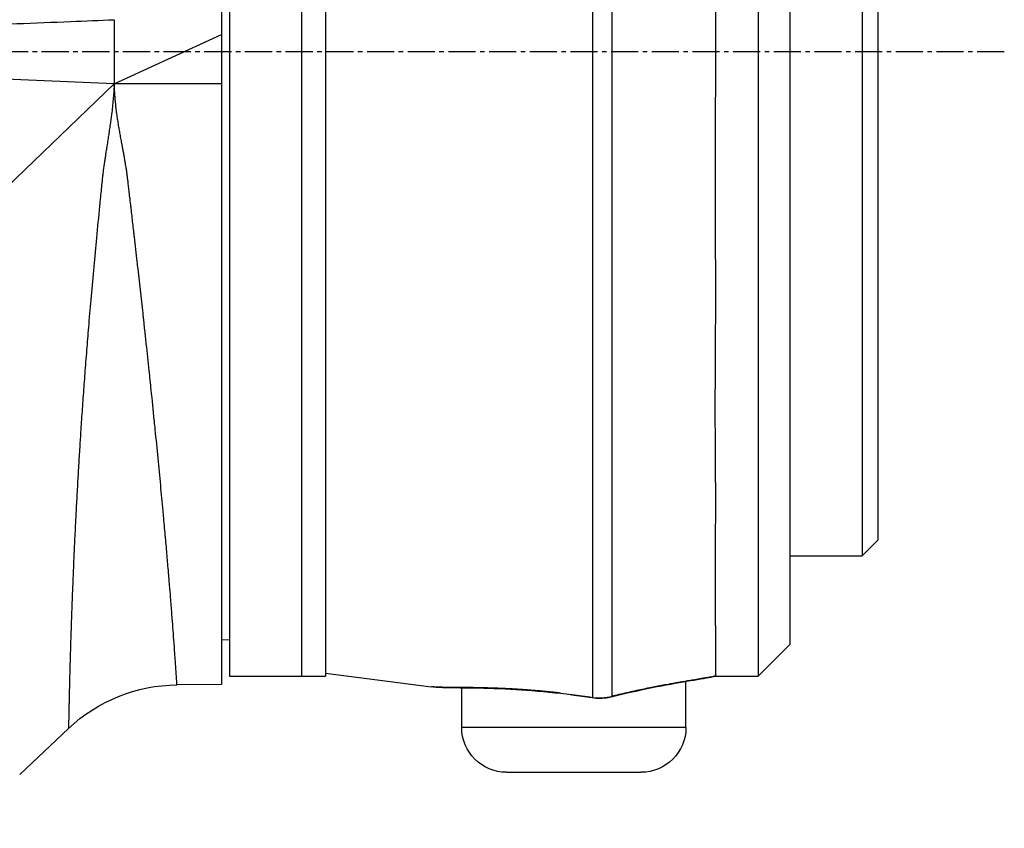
# Model space of a CAD drawing. Header units: millimetres. Extents: x 0 to 4378, y 0 to 2376.
# Tile 367 of 656: x 396 to 457, y 1821 to 1871. Entities that reach past the tile are written whole.
import ezdxf

# ---------------------------------------------------------------- set-up
doc = ezdxf.new("R2010")
doc.units = ezdxf.units.MM
doc.header["$LTSCALE"] = 0.2
doc.linetypes.add('CENTER2', pattern=[1.125, 0.75, -0.125, 0.125, -0.125])
doc.layers.add('02_Center Line', color=1, linetype='CENTER2')

# ---------------------------------------------------------------- blocks, each defined once
blk = doc.blocks.new('A$C078f5041')
for p, q in [((-166.4, 1408.645), (-166.4, 1329.683)), ((-199.9, 1408.2), (-199.9, 1330.2)), ((-172.9, 1408.2), (-172.9, 1330.2)), ((-171.4, 1408.2), (-171.4, 1330.2)), ((-166.9, 1408.2), (-166.9, 1330.2)), ((-201.9, 1332.2), (-201.9, 1406.2)), ((-206.4, 1400.675), (-206.4, 1337.725)), ((-207.4, 1338.725), (-207.4, 1399.675)), ((-159.7, 1371.2), (-159.701, 1367.2)), ((-159.701, 1367.2), (-166.4, 1370.28)), ((-159.701, 1367.2), (-113.145, 1369.1)), ((-166.4, 1367.2), (-159.701, 1367.2)), ((-159.701, 1367.2), (-111.221, 1320.7)), ((-207.4, 1338.725), (-206.4, 1337.725)), ((-201.9, 1337.725), (-206.4, 1337.725)), ((-189.566, 1336.7), (-189.566, 1336.7)), ((-189.566, 1335.7), (-189.566, 1335.7)), ((-166.4, 1332.487), (-166.9, 1332.479)), ((-201.9, 1332.2), (-199.9, 1330.2)), ((-197.24, 1330.2), (-199.9, 1330.2)), ((-195.4, 1327), (-195.4, 1329.874)), ((-172.9, 1330.383), (-179.506, 1329.542)), ((-166.9, 1330.2), (-172.9, 1330.2)), ((-181.4, 1327), (-181.4, 1329.481)), ((-166.4, 1329.683), (-163.619, 1329.658)), ((-188.272, 1329.046), (-188.274, 1329.061)), ((-195.4, 1327), (-181.4, 1327)), ((-153.8, 1324.064), (-156.849, 1326.936)), ((-184.2, 1324.2), (-192.6, 1324.2))]:
    blk.add_line(p, q)
for centre, radius, start, end in [((-163.707, 1319.659), 10, 46.70019, 89.5), ((-192.6, 1327), 2.8, 180, 270), ((-184.2, 1327), 2.8, 270, 0)]:
    blk.add_arc(centre, radius, start, end)
for centre, major_axis, ratio, start_param, end_param in [((-196.965, 1331.169), (-0.218, -0.976), 0.94947, 6.224959, 6.283183), ((-190.495, 1329.889), (-0.241, -0.97), 0.226232, 6.115727, 6.283184), ((-189.693, 1329.853), (0.153, -0.988), 0.141972, 6.109132, 6.283185), ((-187.617, 1328.577), (5.119, 0.597), 0.108712, 1.54771, 1.686722)]:
    blk.add_ellipse(centre, major_axis=major_axis, ratio=ratio, start_param=start_param, end_param=end_param)
for points, knots in [([(-190.77, 1408.949), (-190.77, 1407.912), (-190.77, 1406.145), (-190.77, 1402.507), (-190.77, 1401.064), (-190.77, 1397.892), (-190.77, 1396.172), (-190.77, 1392.467), (-190.77, 1390.46), (-190.77, 1386.292), (-190.77, 1384.133), (-190.77, 1379.665), (-190.77, 1377.334), (-190.77, 1372.662), (-190.77, 1370.315), (-190.77, 1363.24), (-190.77, 1358.504), (-190.77, 1351.911), (-190.77, 1349.812), (-190.77, 1345.811), (-190.77, 1343.891), (-190.77, 1340.353), (-190.77, 1338.737), (-190.77, 1335.806), (-190.77, 1334.481), (-190.77, 1331.194), (-190.77, 1329.708), (-190.77, 1328.941)], [0.0000101, 0.0000101, 0.0000101, 0.0000101, 0.1205223, 0.1205223, 0.1837668, 0.1837668, 0.2470112, 0.2470112, 0.3102557, 0.3102557, 0.3735002, 0.3735002, 0.4367446, 0.4367446, 0.4999891, 0.4999891, 0.6264781, 0.6264781, 0.6897225, 0.6897225, 0.752967, 0.752967, 0.8162115, 0.8162115, 0.879456, 0.879456, 1, 1, 1, 1]), ([(-189.566, 1408.79), (-189.566, 1407.728), (-189.566, 1406.047), (-189.566, 1402.582), (-189.566, 1401.135), (-189.566, 1397.957), (-189.566, 1396.232), (-189.566, 1392.519), (-189.566, 1390.508), (-189.566, 1386.331), (-189.566, 1384.166), (-189.566, 1379.688), (-189.566, 1377.352), (-189.566, 1372.669), (-189.566, 1370.317), (-189.566, 1363.227), (-189.566, 1358.48), (-189.566, 1351.872), (-189.566, 1349.769), (-189.566, 1345.759), (-189.566, 1343.834), (-189.566, 1340.289), (-189.566, 1338.669), (-189.566, 1335.732), (-189.566, 1334.404), (-189.566, 1331.132), (-189.566, 1329.652), (-189.566, 1328.876)], [-0.9999997, -0.9999997, -0.9999997, -0.9999997, -0.8874103, -0.8874103, -0.8234994, -0.8234994, -0.7595886, -0.7595886, -0.6956777, -0.6956777, -0.6317668, -0.6317668, -0.5678559, -0.5678559, -0.503945, -0.503945, -0.3761233, -0.3761233, -0.3122124, -0.3122124, -0.2483015, -0.2483015, -0.1843906, -0.1843906, -0.1204797, -0.1204797, 0, 0, 0, 0]), ([(-197.241, 1408.2), (-197.241, 1408.2), (-197.24, 1408.115), (-197.23, 1407.805), (-197.225, 1407.607), (-197.221, 1406.824), (-197.235, 1406.057), (-197.244, 1404.045), (-197.218, 1402.802), (-197.211, 1400.772), (-197.212, 1400.169), (-197.223, 1398.127), (-197.244, 1396.57), (-197.237, 1393.846), (-197.228, 1392.763), (-197.204, 1388.308), (-197.241, 1384.635), (-197.239, 1380.151), (-197.239, 1379.546), (-197.239, 1377.731), (-197.24, 1376.51), (-197.24, 1374.17), (-197.24, 1373.054), (-197.24, 1371.619), (-197.24, 1371.305), (-197.241, 1370.592), (-197.241, 1370.193), (-197.242, 1366.987), (-197.226, 1364.183), (-197.223, 1358.975), (-197.237, 1356.575), (-197.242, 1352.19), (-197.221, 1350.203), (-197.212, 1347.369), (-197.212, 1346.453), (-197.221, 1343.832), (-197.242, 1342.214), (-197.239, 1339.953), (-197.233, 1339.217), (-197.205, 1335.851), (-197.241, 1333.767), (-197.239, 1332.006), (-197.239, 1331.701), (-197.239, 1331.052), (-197.239, 1330.755), (-197.241, 1330.45), (-197.242, 1330.371), (-197.242, 1330.258), (-197.241, 1330.223), (-197.24, 1330.208)], [-12.175401, -12.175401, -12.175401, -12.175401, -11.730734, -11.730734, -11.361808, -11.361808, -10.602116, -10.602116, -9.828923, -9.828923, -9.52606, -9.52606, -8.853377, -8.853377, -8.441314, -8.441314, -7.222484, -7.222484, -7.034016, -7.034016, -6.660525, -6.660525, -6.323716, -6.323716, -6.229416, -6.229416, -6.109948, -6.109948, -5.270194, -5.270194, -4.520306, -4.520306, -3.848466, -3.848466, -3.513318, -3.513318, -2.859642, -2.859642, -2.52028, -2.52028, -1.223581, -1.223581, -0.906786, -0.906786, -0.444209, -0.444209, -0.220273, -0.220273, -0.000063, -0.000063, -0.000063, -0.000063]), ([(-113.353, 1369.308), (-113.751, 1369.325), (-114.148, 1369.341), (-114.681, 1369.362), (-114.815, 1369.368), (-117.802, 1369.49), (-120.653, 1369.606), (-126.654, 1369.851), (-129.803, 1369.98), (-135.891, 1370.228), (-138.83, 1370.348), (-144.599, 1370.584), (-147.429, 1370.699), (-152.501, 1370.906), (-154.743, 1370.998), (-157.89, 1371.126), (-158.795, 1371.163), (-159.7, 1371.2)], [0.0541532, 0.0541532, 0.0541532, 0.0541532, 0.0784835, 0.0784835, 0.0867456, 0.0867456, 0.2613208, 0.2613208, 0.4541563, 0.4541563, 0.6340543, 0.6340543, 0.8073484, 0.8073484, 0.944586, 0.944586, 1, 1, 1, 1]), ([(-163.619, 1329.658), (-163.619, 1329.658), (-163.619, 1329.672), (-163.615, 1329.726), (-163.613, 1329.767), (-163.606, 1329.874), (-163.602, 1329.941), (-163.592, 1330.101), (-163.586, 1330.194), (-163.577, 1330.322), (-163.576, 1330.346), (-163.571, 1330.418), (-163.568, 1330.469), (-163.556, 1330.644), (-163.547, 1330.778), (-163.527, 1331.068), (-163.517, 1331.224), (-163.493, 1331.564), (-163.48, 1331.75), (-163.455, 1332.103), (-163.443, 1332.267), (-163.43, 1332.444), (-163.429, 1332.451), (-163.428, 1332.464), (-163.428, 1332.47), (-163.409, 1332.723), (-163.39, 1332.983), (-163.348, 1333.533), (-163.325, 1333.825), (-163.277, 1334.441), (-163.251, 1334.768), (-163.203, 1335.366), (-163.181, 1335.633), (-163.156, 1335.928), (-163.155, 1335.948), (-163.124, 1336.326), (-163.092, 1336.697), (-163.031, 1337.422), (-163, 1337.773), (-162.936, 1338.515), (-162.901, 1338.906), (-162.847, 1339.508), (-162.829, 1339.71), (-162.8, 1340.029), (-162.79, 1340.142), (-162.771, 1340.35), (-162.762, 1340.443), (-162.706, 1341.052), (-162.656, 1341.585), (-162.552, 1342.682), (-162.498, 1343.246), (-162.385, 1344.399), (-162.327, 1344.989), (-162.248, 1345.77), (-162.23, 1345.948), (-162.21, 1346.15), (-162.208, 1346.174), (-162.143, 1346.809), (-162.079, 1347.436), (-161.971, 1348.478), (-161.928, 1348.884), (-161.827, 1349.843), (-161.768, 1350.399), (-161.677, 1351.247), (-161.646, 1351.532), (-161.599, 1351.962), (-161.584, 1352.106), (-161.56, 1352.323), (-161.546, 1352.449), (-161.532, 1352.576), (-161.524, 1352.649), (-161.522, 1352.668), (-161.468, 1353.162), (-161.414, 1353.649), (-161.304, 1354.634), (-161.248, 1355.133), (-161.174, 1355.789), (-161.157, 1355.939), (-161.083, 1356.595), (-161.024, 1357.11), (-160.954, 1357.721), (-160.944, 1357.809), (-160.899, 1358.203), (-160.863, 1358.513), (-160.809, 1358.982), (-160.791, 1359.139), (-160.763, 1359.375), (-160.754, 1359.454), (-160.74, 1359.573), (-160.731, 1359.65), (-160.722, 1359.727), (-160.718, 1359.767), (-160.718, 1359.767), (-160.699, 1359.932), (-160.681, 1360.082), (-160.648, 1360.363), (-160.633, 1360.494), (-160.616, 1360.639), (-160.613, 1360.663), (-160.597, 1360.803), (-160.584, 1360.909), (-160.572, 1361.01), (-160.571, 1361.017), (-160.565, 1361.066), (-160.561, 1361.108), (-160.55, 1361.192), (-160.545, 1361.235), (-160.535, 1361.32), (-160.53, 1361.362), (-160.52, 1361.443), (-160.516, 1361.48), (-160.511, 1361.517), (-160.51, 1361.521), (-160.508, 1361.542), (-160.506, 1361.557), (-160.503, 1361.578), (-160.502, 1361.585), (-160.501, 1361.594), (-160.501, 1361.597), (-160.5, 1361.601), (-160.5, 1361.602), (-160.5, 1361.604), (-160.5, 1361.604), (-160.499, 1361.605), (-160.499, 1361.606), (-160.489, 1361.684), (-160.476, 1361.77), (-160.448, 1361.951), (-160.433, 1362.043), (-160.406, 1362.208), (-160.394, 1362.278), (-160.368, 1362.433), (-160.353, 1362.519), (-160.323, 1362.69), (-160.308, 1362.773), (-160.278, 1362.939), (-160.263, 1363.022), (-160.245, 1363.121), (-160.242, 1363.134), (-160.231, 1363.198), (-160.222, 1363.249), (-160.207, 1363.327), (-160.202, 1363.353), (-160.195, 1363.393), (-160.193, 1363.406), (-160.188, 1363.433), (-160.185, 1363.448), (-160.161, 1363.577), (-160.14, 1363.691), (-160.099, 1363.914), (-160.079, 1364.024), (-160.041, 1364.242), (-160.022, 1364.35), (-160.001, 1364.475), (-159.997, 1364.497), (-159.975, 1364.629), (-159.958, 1364.734), (-159.925, 1364.946), (-159.909, 1365.051), (-159.886, 1365.206), (-159.878, 1365.262), (-159.87, 1365.318), (-159.87, 1365.32), (-159.842, 1365.526), (-159.817, 1365.723), (-159.774, 1366.115), (-159.756, 1366.31), (-159.726, 1366.698), (-159.714, 1366.891), (-159.704, 1367.121), (-159.702, 1367.16), (-159.701, 1367.2)], [0, 0, 0, 0, 0.028234, 0.028234, 0.056819, 0.056819, 0.085617, 0.085617, 0.114723, 0.114723, 0.121112, 0.121112, 0.133906, 0.133906, 0.163346, 0.163346, 0.192685, 0.192685, 0.223434, 0.223434, 0.248047, 0.248047, 0.249023, 0.249023, 0.25, 0.25, 0.28204, 0.28204, 0.314528, 0.314528, 0.347767, 0.347767, 0.373166, 0.373166, 0.375, 0.375, 0.408009, 0.408009, 0.4375, 0.4375, 0.46875, 0.46875, 0.484375, 0.484375, 0.493022, 0.493022, 0.5, 0.5, 0.538244, 0.538244, 0.576293, 0.576293, 0.614004, 0.614004, 0.625, 0.625, 0.626439, 0.626439, 0.663999, 0.663999, 0.6875, 0.6875, 0.71875, 0.71875, 0.734375, 0.734375, 0.742187, 0.742187, 0.746094, 0.749023, 0.749023, 0.75, 0.75, 0.777439, 0.777439, 0.804554, 0.804554, 0.8125, 0.8125, 0.839283, 0.839283, 0.84375, 0.84375, 0.859375, 0.859375, 0.867187, 0.867187, 0.871094, 0.871094, 0.873047, 0.874878, 0.874878, 0.875, 0.875, 0.879762, 0.879762, 0.884532, 0.884532, 0.885526, 0.885526, 0.8903, 0.8903, 0.890625, 0.890625, 0.892844, 0.892844, 0.895438, 0.895438, 0.898437, 0.898437, 0.901916, 0.901916, 0.902344, 0.902344, 0.904297, 0.904297, 0.905273, 0.905273, 0.905762, 0.905762, 0.906006, 0.906006, 0.906128, 0.906128, 0.90625, 0.90625, 0.912629, 0.912629, 0.918178, 0.918178, 0.921875, 0.921875, 0.926033, 0.926033, 0.929687, 0.929687, 0.933063, 0.933063, 0.933594, 0.933594, 0.935547, 0.935547, 0.936523, 0.936523, 0.937012, 0.937012, 0.9375, 0.9375, 0.942143, 0.942143, 0.946949, 0.946949, 0.952035, 0.952035, 0.953125, 0.953125, 0.958683, 0.958683, 0.964876, 0.964876, 0.968506, 0.968506, 0.96875, 0.96875, 0.978272, 0.978272, 0.987962, 0.987962, 0.997909, 0.997909, 1, 1, 1, 1]), ([(-159.701, 1367.2), (-159.695, 1367.057), (-159.688, 1366.91), (-159.67, 1366.617), (-159.659, 1366.471), (-159.634, 1366.174), (-159.619, 1366.023), (-159.587, 1365.716), (-159.569, 1365.56), (-159.547, 1365.376), (-159.544, 1365.35), (-159.54, 1365.318), (-159.539, 1365.311), (-159.526, 1365.21), (-159.512, 1365.105), (-159.484, 1364.893), (-159.469, 1364.786), (-159.443, 1364.605), (-159.432, 1364.533), (-159.406, 1364.351), (-159.388, 1364.237), (-159.353, 1364.005), (-159.335, 1363.887), (-159.297, 1363.646), (-159.278, 1363.523), (-159.257, 1363.39), (-159.256, 1363.385), (-159.24, 1363.281), (-159.225, 1363.188), (-159.196, 1363.002), (-159.182, 1362.909), (-159.154, 1362.727), (-159.141, 1362.638), (-159.114, 1362.459), (-159.101, 1362.371), (-159.084, 1362.251), (-159.079, 1362.217), (-159.058, 1362.07), (-159.044, 1361.967), (-159.025, 1361.833), (-159.02, 1361.794), (-159.007, 1361.696), (-159, 1361.639), (-158.99, 1361.561), (-158.987, 1361.536), (-158.982, 1361.5), (-158.981, 1361.489), (-158.979, 1361.472), (-158.978, 1361.464), (-158.977, 1361.455), (-158.976, 1361.45), (-158.976, 1361.445), (-158.975, 1361.435), (-158.973, 1361.418), (-158.968, 1361.371), (-158.964, 1361.339), (-158.957, 1361.267), (-158.953, 1361.229), (-158.947, 1361.178), (-158.947, 1361.171), (-158.942, 1361.126), (-158.938, 1361.084), (-158.931, 1361.017), (-158.928, 1360.994), (-158.923, 1360.94), (-158.92, 1360.91), (-158.911, 1360.822), (-158.905, 1360.763), (-158.895, 1360.667), (-158.892, 1360.634), (-158.887, 1360.584), (-158.885, 1360.567), (-158.882, 1360.541), (-158.881, 1360.527), (-158.88, 1360.514), (-158.879, 1360.505), (-158.878, 1360.499), (-158.862, 1360.337), (-158.846, 1360.179), (-158.819, 1359.904), (-158.807, 1359.786), (-158.791, 1359.63), (-158.788, 1359.592), (-158.718, 1358.889), (-158.654, 1358.232), (-158.534, 1356.975), (-158.478, 1356.373), (-158.366, 1355.152), (-158.31, 1354.534), (-158.206, 1353.342), (-158.157, 1352.767), (-158.109, 1352.191), (-158.108, 1352.183), (-158.067, 1351.688), (-158.028, 1351.214), (-157.952, 1350.25), (-157.914, 1349.762), (-157.842, 1348.818), (-157.808, 1348.361), (-157.743, 1347.451), (-157.711, 1347), (-157.651, 1346.117), (-157.622, 1345.686), (-157.584, 1345.109), (-157.575, 1344.954), (-157.54, 1344.405), (-157.516, 1344.018), (-157.47, 1343.257), (-157.448, 1342.882), (-157.403, 1342.091), (-157.38, 1341.679), (-157.337, 1340.881), (-157.317, 1340.496), (-157.28, 1339.779), (-157.264, 1339.445), (-157.248, 1339.114), (-157.248, 1339.109), (-157.227, 1338.68), (-157.208, 1338.268), (-157.172, 1337.457), (-157.154, 1337.058), (-157.134, 1336.569), (-157.13, 1336.468), (-157.11, 1335.977), (-157.095, 1335.598), (-157.066, 1334.839), (-157.052, 1334.461), (-157.038, 1334.077), (-157.038, 1334.057), (-157.036, 1334.013), (-157.035, 1333.989), (-157.027, 1333.739), (-157.019, 1333.513), (-157.007, 1333.159), (-157.003, 1333.03), (-156.991, 1332.67), (-156.984, 1332.44), (-156.974, 1332.108), (-156.971, 1332.004), (-156.967, 1331.891), (-156.967, 1331.881), (-156.967, 1331.871), (-156.966, 1331.869), (-156.965, 1331.815), (-156.963, 1331.758), (-156.96, 1331.634), (-156.958, 1331.568), (-156.953, 1331.427), (-156.951, 1331.352), (-156.948, 1331.227), (-156.946, 1331.179), (-156.943, 1331.048), (-156.94, 1330.963), (-156.935, 1330.786), (-156.933, 1330.694), (-156.928, 1330.507), (-156.925, 1330.412), (-156.921, 1330.255), (-156.92, 1330.195), (-156.918, 1330.129), (-156.918, 1330.122), (-156.915, 1330.013), (-156.913, 1329.914), (-156.908, 1329.728), (-156.906, 1329.641), (-156.902, 1329.475), (-156.9, 1329.397), (-156.898, 1329.308), (-156.898, 1329.293), (-156.895, 1329.205), (-156.894, 1329.138), (-156.892, 1329.04), (-156.891, 1329.007), (-156.889, 1328.93), (-156.888, 1328.888), (-156.887, 1328.828), (-156.886, 1328.809), (-156.885, 1328.781), (-156.885, 1328.772), (-156.885, 1328.758), (-156.885, 1328.754), (-156.885, 1328.746), (-156.885, 1328.743), (-156.885, 1328.738), (-156.885, 1328.738), (-156.882, 1328.636), (-156.88, 1328.543), (-156.876, 1328.368), (-156.875, 1328.285), (-156.873, 1328.191), (-156.872, 1328.174), (-156.871, 1328.08), (-156.869, 1328.009), (-156.868, 1327.939), (-156.867, 1327.935), (-156.867, 1327.896), (-156.866, 1327.862), (-156.865, 1327.815), (-156.865, 1327.799), (-156.864, 1327.776), (-156.864, 1327.769), (-156.864, 1327.758), (-156.864, 1327.751), (-156.864, 1327.745), (-156.864, 1327.741), (-156.864, 1327.74), (-156.862, 1327.661), (-156.861, 1327.59), (-156.858, 1327.467), (-156.857, 1327.414), (-156.855, 1327.315), (-156.855, 1327.269), (-156.853, 1327.207), (-156.853, 1327.187), (-156.852, 1327.155), (-156.852, 1327.142), (-156.852, 1327.125), (-156.852, 1327.12), (-156.851, 1327.061), (-156.85, 1327.02), (-156.849, 1326.961), (-156.849, 1326.944), (-156.849, 1326.937), (-156.849, 1326.936), (-156.849, 1326.936)], [0, 0, 0, 0, 0.0077515, 0.0077515, 0.0151382, 0.0151382, 0.0224914, 0.0224914, 0.0298103, 0.0298103, 0.0310059, 0.0310059, 0.03125, 0.03125, 0.0375583, 0.0375583, 0.0433115, 0.0433115, 0.046875, 0.046875, 0.0521801, 0.0521801, 0.0572633, 0.0572633, 0.0622559, 0.0622559, 0.0625, 0.0625, 0.0656616, 0.0656616, 0.0690422, 0.0690422, 0.0725887, 0.0725887, 0.0764779, 0.0764779, 0.078125, 0.078125, 0.0835819, 0.0835819, 0.0859375, 0.0859375, 0.0898438, 0.0898438, 0.0917969, 0.0917969, 0.0927734, 0.0927734, 0.0932617, 0.0935059, 0.0935059, 0.09375, 0.09375, 0.0963252, 0.0963252, 0.0989531, 0.0989531, 0.1012001, 0.1012001, 0.1015625, 0.1015625, 0.1034275, 0.1034275, 0.1043487, 0.1043487, 0.1054688, 0.1054688, 0.1074219, 0.1074219, 0.1083984, 0.1083984, 0.1088867, 0.1088867, 0.1091309, 0.1092529, 0.1092529, 0.109375, 0.109375, 0.1171875, 0.1171875, 0.1230469, 0.1230469, 0.125, 0.125, 0.1573058, 0.1573058, 0.1875, 0.1875, 0.2192442, 0.2192442, 0.2495117, 0.2495117, 0.25, 0.25, 0.2720212, 0.2720212, 0.2955584, 0.2955584, 0.3185888, 0.3185888, 0.3423793, 0.3423793, 0.3661699, 0.3661699, 0.375, 0.375, 0.3978045, 0.3978045, 0.4210108, 0.4210108, 0.4480318, 0.4480318, 0.4748323, 0.4748323, 0.4995117, 0.4995117, 0.5, 0.5, 0.5273194, 0.5273194, 0.5552061, 0.5552061, 0.5625, 0.5625, 0.5910429, 0.5910429, 0.6213763, 0.6213763, 0.6230469, 0.6230469, 0.625, 0.625, 0.6448386, 0.6448386, 0.65625, 0.65625, 0.6769332, 0.6769332, 0.6865234, 0.6865234, 0.6873779, 0.6873779, 0.6875, 0.6875, 0.6962086, 0.6962086, 0.7049064, 0.7049064, 0.7135719, 0.7135719, 0.71875, 0.71875, 0.7272972, 0.7272972, 0.7358977, 0.7358977, 0.7443463, 0.7443463, 0.7495117, 0.7495117, 0.75, 0.75, 0.7596072, 0.7596072, 0.7693096, 0.7693096, 0.7791354, 0.7791354, 0.78125, 0.78125, 0.791267, 0.791267, 0.796875, 0.796875, 0.8046875, 0.8046875, 0.8085938, 0.8085938, 0.8105469, 0.8105469, 0.8115234, 0.8115234, 0.8122559, 0.8122559, 0.8125, 0.8125, 0.8264006, 0.8264006, 0.8405567, 0.8405567, 0.84375, 0.84375, 0.8583824, 0.8583824, 0.859375, 0.859375, 0.8671875, 0.8671875, 0.8710938, 0.8710938, 0.8730469, 0.8730469, 0.8740234, 0.8747559, 0.8747559, 0.875, 0.875, 0.8914391, 0.8914391, 0.90625, 0.90625, 0.921875, 0.921875, 0.9301049, 0.9301049, 0.9361592, 0.9361592, 0.9385903, 0.9385903, 0.9658247, 0.9658247, 0.9934929, 0.9934929, 0.9999925, 0.9999925, 0.9999925, 0.9999925]), ([(-197.24, 1330.208), (-197.195, 1330.198), (-197.145, 1330.187), (-197.037, 1330.166), (-196.98, 1330.155), (-196.855, 1330.131), (-196.789, 1330.119), (-196.648, 1330.094), (-196.573, 1330.081), (-196.417, 1330.054), (-196.336, 1330.04), (-196.25, 1330.026), (-196.186, 1330.015), (-196.122, 1330.004), (-195.996, 1329.983), (-195.932, 1329.973), (-195.806, 1329.951), (-195.743, 1329.941), (-195.62, 1329.92), (-195.559, 1329.91), (-195.442, 1329.89), (-195.385, 1329.88), (-195.275, 1329.862), (-195.223, 1329.853), (-195.124, 1329.836), (-195.077, 1329.828), (-194.99, 1329.813), (-194.95, 1329.806), (-194.876, 1329.793), (-194.842, 1329.787), (-194.798, 1329.779), (-194.784, 1329.777), (-194.772, 1329.775), (-194.765, 1329.774), (-194.759, 1329.773), (-194.722, 1329.766), (-194.687, 1329.76), (-194.61, 1329.747), (-194.567, 1329.739), (-194.473, 1329.722), (-194.422, 1329.713), (-194.311, 1329.693), (-194.252, 1329.682), (-194.124, 1329.659), (-194.056, 1329.646), (-193.912, 1329.62), (-193.837, 1329.605), (-193.678, 1329.575), (-193.595, 1329.559), (-193.417, 1329.525), (-193.323, 1329.506), (-193.131, 1329.468), (-193.033, 1329.448), (-192.924, 1329.426), (-192.917, 1329.425), (-192.91, 1329.423), (-192.752, 1329.391), (-192.593, 1329.358), (-192.273, 1329.29), (-192.112, 1329.254), (-191.788, 1329.182), (-191.625, 1329.145), (-191.299, 1329.069), (-191.136, 1329.031), (-190.905, 1328.974), (-190.837, 1328.958), (-190.77, 1328.941)], [-1, -1, -1, -1, -0.9477208, -0.9477208, -0.896796, -0.896796, -0.8465699, -0.8465699, -0.7974498, -0.7974498, -0.75, -0.75, -0.75, -0.7256269, -0.7256269, -0.7006198, -0.7006198, -0.6747046, -0.6747046, -0.6483104, -0.6483104, -0.6215374, -0.6215374, -0.5945057, -0.5945057, -0.5673084, -0.5673084, -0.5401109, -0.5401109, -0.5129898, -0.5129898, -0.5, -0.5, -0.5, -0.494157, -0.494157, -0.4664225, -0.4664225, -0.4386156, -0.4386156, -0.4108595, -0.4108595, -0.3832632, -0.3832632, -0.3559543, -0.3559543, -0.3293401, -0.3293401, -0.3031967, -0.3031967, -0.2765983, -0.2765983, -0.2516983, -0.2516983, -0.25, -0.25, -0.25, -0.1946468, -0.1946468, -0.1384815, -0.1384815, -0.0817802, -0.0817802, -0.0241936, -0.0241936, -0.0000024, -0.0000024, -0.0000024, -0.0000024]), ([(-197.24, 1330.2), (-197.24, 1330.2), (-197.24, 1330.201), (-197.24, 1330.202), (-197.24, 1330.203), (-197.24, 1330.205), (-197.24, 1330.208)], [0, 0, 0, 0, 0.03889851, 0.03889851, 0.03889851, 0.07654179, 0.07654179, 0.07654179, 0.07654179]), ([(-190.736, 1328.918), (-191.625, 1329.139), (-192.497, 1329.329), (-194.101, 1329.65), (-194.846, 1329.78), (-196.081, 1329.99), (-196.585, 1330.072), (-197.044, 1330.163), (-197.115, 1330.178), (-197.184, 1330.193)], [0, 0, 0, 0, 0.2824168, 0.2824168, 0.5741858, 0.5741858, 0.8654998, 0.8654998, 0.9233837, 0.9233837, 0.9233837, 0.9233837]), ([(-179.623, 1329.529), (-179.844, 1329.508), (-180.106, 1329.499), (-180.765, 1329.487), (-181.167, 1329.484), (-182.327, 1329.469), (-183.183, 1329.453), (-184.971, 1329.369), (-185.912, 1329.303), (-187.33, 1329.16), (-187.802, 1329.106), (-188.272, 1329.046)], [0.03264, 0.03264, 0.03264, 0.03264, 0.234474, 0.234474, 0.444592, 0.444592, 0.764312, 0.764312, 1.055317, 1.055317, 1.197418, 1.197418, 1.197418, 1.197418]), ([(-187.564, 1329.147), (-187.455, 1329.16), (-187.341, 1329.172), (-187.11, 1329.197), (-186.992, 1329.209), (-186.83, 1329.225), (-186.789, 1329.229), (-186.747, 1329.233), (-186.649, 1329.243), (-186.556, 1329.252), (-186.377, 1329.268), (-186.292, 1329.276), (-186.182, 1329.285), (-186.154, 1329.288), (-186.126, 1329.291)], [-0.97274889, -0.97274889, -0.97274889, -0.97274889, -0.96131645, -0.96131645, -0.95018524, -0.95018524, -0.94642857, -0.94642857, -0.94642857, -0.93994907, -0.93994907, -0.93335316, -0.93335316, -0.93096925, -0.93096925, -0.93096925, -0.93096925]), ([(-186.126, 1329.291), (-186.048, 1329.297), (-185.975, 1329.303), (-185.907, 1329.309), (-185.839, 1329.314), (-185.775, 1329.319), (-185.717, 1329.324), (-185.658, 1329.328), (-185.604, 1329.332), (-185.556, 1329.336), (-185.507, 1329.339), (-185.463, 1329.343), (-185.424, 1329.345), (-185.385, 1329.348), (-185.351, 1329.351), (-185.322, 1329.353), (-185.312, 1329.353), (-185.303, 1329.354), (-185.292, 1329.355), (-185.282, 1329.355), (-185.271, 1329.356), (-185.256, 1329.357), (-185.213, 1329.36), (-185.163, 1329.363), (-185.115, 1329.367), (-185.07, 1329.369), (-185.025, 1329.372), (-184.979, 1329.375), (-184.96, 1329.376), (-184.941, 1329.378), (-184.922, 1329.379), (-184.894, 1329.38), (-184.867, 1329.382), (-184.84, 1329.384), (-184.706, 1329.392), (-184.575, 1329.399), (-184.448, 1329.406), (-184.441, 1329.406), (-184.433, 1329.407), (-184.426, 1329.407), (-184.288, 1329.414), (-184.155, 1329.421), (-184.026, 1329.427), (-183.992, 1329.428), (-183.958, 1329.43), (-183.924, 1329.431), (-183.909, 1329.432), (-183.895, 1329.433), (-183.88, 1329.433), (-183.731, 1329.44), (-183.585, 1329.445), (-183.44, 1329.451), (-183.296, 1329.456), (-183.154, 1329.46), (-183.014, 1329.464), (-182.97, 1329.465), (-182.926, 1329.467), (-182.882, 1329.468), (-182.844, 1329.469), (-182.807, 1329.47), (-182.77, 1329.471), (-182.74, 1329.471), (-182.71, 1329.472), (-182.682, 1329.473), (-182.664, 1329.473), (-182.647, 1329.474), (-182.631, 1329.474), (-182.588, 1329.475), (-182.547, 1329.476), (-182.507, 1329.477), (-182.475, 1329.477), (-182.444, 1329.478), (-182.412, 1329.479), (-182.385, 1329.479), (-182.359, 1329.48), (-182.332, 1329.48), (-182.237, 1329.482), (-182.141, 1329.483), (-182.045, 1329.485), (-182.001, 1329.485), (-181.957, 1329.486), (-181.913, 1329.487), (-181.819, 1329.488), (-181.726, 1329.489), (-181.632, 1329.49), (-181.542, 1329.491), (-181.451, 1329.491), (-181.362, 1329.492), (-181.274, 1329.493), (-181.186, 1329.493), (-181.1, 1329.494), (-181.016, 1329.495), (-180.933, 1329.495), (-180.851, 1329.496), (-180.821, 1329.496), (-180.791, 1329.496), (-180.761, 1329.496), (-180.746, 1329.497), (-180.73, 1329.497), (-180.714, 1329.497), (-180.686, 1329.497), (-180.658, 1329.497), (-180.629, 1329.498), (-180.607, 1329.498), (-180.584, 1329.498), (-180.562, 1329.498), (-180.55, 1329.498), (-180.538, 1329.499), (-180.526, 1329.499), (-180.511, 1329.499), (-180.495, 1329.499), (-180.48, 1329.499), (-180.432, 1329.5), (-180.387, 1329.501), (-180.345, 1329.501), (-180.303, 1329.502), (-180.264, 1329.503), (-180.228, 1329.503), (-180.191, 1329.504), (-180.157, 1329.505), (-180.127, 1329.506), (-180.096, 1329.506), (-180.068, 1329.507), (-180.043, 1329.508), (-180.018, 1329.509), (-179.995, 1329.509), (-179.975, 1329.51), (-179.972, 1329.51), (-179.97, 1329.51), (-179.967, 1329.51), (-179.962, 1329.51), (-179.957, 1329.511), (-179.952, 1329.511), (-179.932, 1329.512), (-179.91, 1329.512), (-179.887, 1329.513), (-179.864, 1329.514), (-179.84, 1329.515), (-179.815, 1329.517), (-179.79, 1329.518), (-179.764, 1329.519), (-179.738, 1329.521), (-179.712, 1329.523), (-179.686, 1329.524), (-179.66, 1329.526), (-179.632, 1329.528), (-179.605, 1329.531), (-179.578, 1329.533), (-179.557, 1329.535), (-179.537, 1329.538), (-179.517, 1329.54)], [-0.9309681, -0.9309681, -0.9309681, -0.9309681, -0.9242697, -0.9242697, -0.9242697, -0.9175322, -0.9175322, -0.9175322, -0.9107699, -0.9107699, -0.9107699, -0.9040059, -0.9040059, -0.9040059, -0.8972488, -0.8972488, -0.8972488, -0.895053, -0.895053, -0.895053, -0.8931086, -0.8931086, -0.8931086, -0.8875538, -0.8875538, -0.8875538, -0.8824534, -0.8824534, -0.8824534, -0.8803399, -0.8803399, -0.8803399, -0.8773372, -0.8773372, -0.8773372, -0.8624001, -0.8624001, -0.8624001, -0.8615333, -0.8615333, -0.8615333, -0.8453591, -0.8453591, -0.8453591, -0.8411004, -0.8411004, -0.8411004, -0.8392857, -0.8392857, -0.8392857, -0.8211679, -0.8211679, -0.8211679, -0.80305, -0.80305, -0.80305, -0.7972826, -0.7972826, -0.7972826, -0.7923055, -0.7923055, -0.7923055, -0.7882173, -0.7882173, -0.7882173, -0.7857143, -0.7857143, -0.7857143, -0.7793629, -0.7793629, -0.7793629, -0.7743606, -0.7743606, -0.7743606, -0.7700795, -0.7700795, -0.7700795, -0.7548502, -0.7548502, -0.7548502, -0.7478541, -0.7478541, -0.7478541, -0.7330133, -0.7330133, -0.7330133, -0.7186874, -0.7186874, -0.7186874, -0.7046172, -0.7046172, -0.7046172, -0.6909204, -0.6909204, -0.6909204, -0.685881, -0.685881, -0.685881, -0.6832489, -0.6832489, -0.6832489, -0.6785714, -0.6785714, -0.6785714, -0.6749918, -0.6749918, -0.6749918, -0.6730869, -0.6730869, -0.6730869, -0.67056, -0.67056, -0.67056, -0.6623671, -0.6623671, -0.6623671, -0.6540139, -0.6540139, -0.6540139, -0.6454881, -0.6454881, -0.6454881, -0.6368996, -0.6368996, -0.6368996, -0.6282709, -0.6282709, -0.6282709, -0.6271781, -0.6271781, -0.6271781, -0.625, -0.625, -0.625, -0.6159873, -0.6159873, -0.6159873, -0.6070153, -0.6070153, -0.6070153, -0.5981186, -0.5981186, -0.5981186, -0.5894199, -0.5894199, -0.5894199, -0.5804242, -0.5804242, -0.5804242, -0.5735001, -0.5735001, -0.5735001, -0.5735001]), ([(-179.517, 1329.54), (-179.513, 1329.541), (-179.509, 1329.541), (-179.505, 1329.542), (-179.505, 1329.542), (-179.505, 1329.542), (-179.505, 1329.542)], [-0.573500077, -0.573500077, -0.573500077, -0.573500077, -0.572105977, -0.572105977, -0.572105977, -0.572068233, -0.572068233, -0.572068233, -0.572068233]), ([(-189.54, 1328.865), (-189.874, 1328.814), (-190.22, 1328.817), (-190.613, 1328.889), (-190.675, 1328.903), (-190.736, 1328.918)], [0, 0, 0, 0, 0.1018337, 0.1018337, 0.121084, 0.121084, 0.121084, 0.121084])]:
    blk.add_open_spline(points, degree=3, knots=knots)
for points in [[(-197.184, 1330.193), (-197.193, 1330.195), (-197.211, 1330.198), (-197.24, 1330.2)], [(-189.566, 1328.876), (-189.974, 1328.817), (-190.379, 1328.84), (-190.77, 1328.941)], [(-188.274, 1329.061), (-188.707, 1329.005), (-189.138, 1328.943), (-189.566, 1328.876)], [(-188.272, 1329.046), (-188.696, 1328.991), (-189.121, 1328.93), (-189.54, 1328.865)], [(-156.849, 1326.936), (-156.849, 1326.936), (-156.849, 1326.936), (-156.849, 1326.936)]]:
    blk.add_open_spline(points, degree=3)
at = {"layer": '02_Center Line', "ltscale": 11.288275}
blk.add_line((-215.278, 1369.2), (-46.879, 1369.2), dxfattribs=at)

msp = doc.modelspace()

# ---------------------------------------------------------------- block references
at = {"xscale": -1}
msp.add_blockref('A$C078f5041', (241.743, 499.915), dxfattribs=at)

doc.saveas('drawing.dxf')
